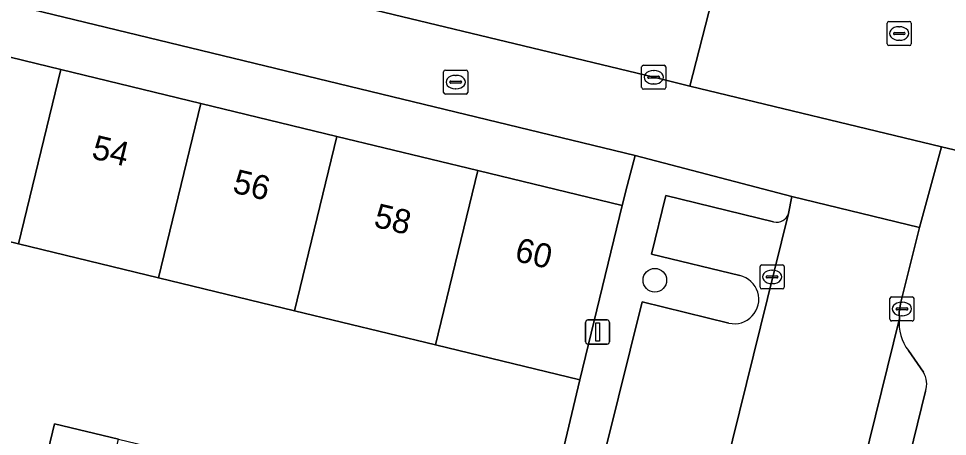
# Model space of a CAD drawing. Extents: x 162803 to 163818, y 381639 to 382475.
# Drawn here: x 163411.14 to 163449.6, y 382250.16 to 382267.47 of the extents above; entities that cross this region are included whole.
import ezdxf

# ---------------------------------------------------------------- set-up
doc = ezdxf.new("R2010")
doc.units = 0
for name, color, linetype in [('IMGEO_Boom', 7, 'Continuous'), ('IMGEO_Brandkraan', 7, 'Continuous'), ('IMGEO_Erf', 7, 'Continuous'), ('IMGEO_Kolk', 7, 'Continuous'), ('IMGEO_Lichtmast', 7, 'Continuous'), ('IMGEO_Pand', 7, 'Continuous'), ('IMGEO_Pand_nummerreeks', 7, 'Continuous'), ('IMGEO_Parkeervlak_open', 7, 'Continuous'), ('IMGEO_Rijbaan_lokaal_gesloten', 7, 'Continuous'), ('IMGEO_Rijbaan_lokaal_open', 7, 'Continuous'), ('IMGEO_Rioolput', 7, 'Continuous'), ('IMGEO_Voetpad_open', 7, 'Continuous')]:
    doc.layers.add(name, color=color, linetype=linetype)

msp = doc.modelspace()

# ---------------------------------------------------------------- linework, layer by layer
at = {"layer": 'IMGEO_Boom'}
msp.add_circle((163437.483, 382256.632), 0.489, dxfattribs=at)
at = {"layer": 'IMGEO_Brandkraan'}
for p, q in [((163428.738, 382264.412), (163428.738, 382265.264)), ((163428.813, 382265.338), (163429.665, 382265.338)), ((163429.739, 382265.264), (163429.739, 382264.412)), ((163428.997, 382264.832), (163428.997, 382264.844)), ((163429.04, 382264.881), (163429.438, 382264.881)), ((163429.226, 382265.118), (163429.251, 382265.118)), ((163429.481, 382264.844), (163429.481, 382264.832)), ((163429.435, 382264.795), (163429.037, 382264.795)), ((163429.249, 382264.558), (163429.224, 382264.558)), ((163429.665, 382264.338), (163428.813, 382264.338))]:
    msp.add_line(p, q, dxfattribs=at)
for points in [[(163428.738, 382264.412), (163428.738, 382265.264)], [(163428.813, 382265.338), (163429.665, 382265.338)], [(163429.739, 382265.264), (163429.739, 382264.412)], [(163429.665, 382264.338), (163428.813, 382264.338)]]:
    msp.add_lwpolyline(points, dxfattribs=at)
for centre, radius, start, end in [((163428.815, 382265.262), 0.0765, 91.552, 178.448), ((163428.815, 382265.262), 0.0765, 91.552, 178.448), ((163429.663, 382265.262), 0.0765, 1.552, 88.448), ((163429.663, 382265.262), 0.0765, 1.552, 88.448), ((163429.037, 382264.841), 0.0403, 85.8775, 175.7526), ((163429.034, 382264.831), 0.0366, 178.938, 274.7102), ((163429.438, 382264.838), 0.043, 264.8664, 352.4533), ((163429.442, 382264.843), 0.0386, 1.7309, 96.639), ((163428.815, 382264.414), 0.0765, 181.552, 268.448), ((163428.815, 382264.414), 0.0765, 181.552, 268.448), ((163429.663, 382264.414), 0.0765, 271.552, 358.448), ((163429.663, 382264.414), 0.0765, 271.552, 358.448)]:
    msp.add_arc(centre, radius, start, end, dxfattribs=at)
for centre, major_axis, ratio, start_param, end_param in [((163429.225, 382264.838), (-0.387, 0.002), 0.722429, 4.712389, 7.853982), ((163429.25, 382264.838), (-0.39, 0.002), 0.717154, 1.570796, 4.712389)]:
    msp.add_ellipse(centre, major_axis=major_axis, ratio=ratio, start_param=start_param, end_param=end_param, dxfattribs=at)
at = {"layer": 'IMGEO_Erf'}
msp.add_lwpolyline([(163401.6, 382270.302), (163401.1, 382268.221), (163407.148, 382266.755), (163412.891, 382265.363), (163418.679, 382263.959), (163424.32, 382262.592), (163430.155, 382261.177), (163436.129, 382259.729), (163436.339, 382260.535), (163436.669, 382261.801)], close=True, dxfattribs=at)
msp.add_lwpolyline([(163405.36, 382248.564), (163411.738, 382247.006), (163412.631, 382250.688), (163415.27, 382250.048), (163417.908, 382249.409), (163417.014, 382245.718), (163423.332, 382244.175), (163424.235, 382247.899), (163426.841, 382247.267), (163429.346, 382246.66), (163428.443, 382242.936), (163431.893, 382242.094), (163433.78, 382250), (163434.377, 382252.502), (163428.404, 382253.95), (163422.568, 382255.365), (163416.928, 382256.732), (163411.14, 382258.135), (163405.397, 382259.528)], dxfattribs=at)
at = {"layer": 'IMGEO_Kolk'}
for p, q in [((163436.937, 382264.615), (163436.937, 382265.467)), ((163437.012, 382265.541), (163437.864, 382265.541)), ((163437.425, 382265.321), (163437.45, 382265.321)), ((163437.938, 382265.467), (163437.938, 382264.615)), ((163437.196, 382265.035), (163437.196, 382265.047)), ((163437.634, 382264.998), (163437.236, 382264.998)), ((163437.239, 382265.084), (163437.637, 382265.084)), ((163437.68, 382265.047), (163437.68, 382265.035)), ((163437.864, 382264.541), (163437.012, 382264.541)), ((163437.448, 382264.761), (163437.423, 382264.761)), ((163441.839, 382256.344), (163441.839, 382257.196)), ((163441.914, 382257.27), (163442.766, 382257.27)), ((163442.84, 382257.196), (163442.84, 382256.344)), ((163442.098, 382256.764), (163442.098, 382256.776)), ((163442.141, 382256.813), (163442.539, 382256.813)), ((163442.327, 382257.05), (163442.352, 382257.05)), ((163442.582, 382256.776), (163442.582, 382256.764)), ((163442.536, 382256.727), (163442.138, 382256.727)), ((163442.35, 382256.49), (163442.325, 382256.49)), ((163442.766, 382256.27), (163441.914, 382256.27)), ((163447.212, 382255.017), (163447.212, 382255.869)), ((163447.287, 382255.943), (163448.139, 382255.943)), ((163447.7, 382255.723), (163447.725, 382255.723)), ((163448.213, 382255.869), (163448.213, 382255.017)), ((163447.471, 382255.437), (163447.471, 382255.449)), ((163447.909, 382255.4), (163447.511, 382255.4)), ((163447.514, 382255.486), (163447.912, 382255.486)), ((163447.955, 382255.449), (163447.955, 382255.437)), ((163448.139, 382254.943), (163447.287, 382254.943)), ((163447.723, 382255.163), (163447.698, 382255.163))]:
    msp.add_line(p, q, dxfattribs=at)
for points in [[(163436.937, 382264.615), (163436.937, 382265.467)], [(163437.012, 382265.541), (163437.864, 382265.541)], [(163437.938, 382265.467), (163437.938, 382264.615)], [(163437.864, 382264.541), (163437.012, 382264.541)], [(163441.839, 382256.344), (163441.839, 382257.196)], [(163441.914, 382257.27), (163442.766, 382257.27)], [(163442.84, 382257.196), (163442.84, 382256.344)], [(163442.766, 382256.27), (163441.914, 382256.27)], [(163447.212, 382255.017), (163447.212, 382255.869)], [(163447.287, 382255.943), (163448.139, 382255.943)], [(163448.213, 382255.869), (163448.213, 382255.017)], [(163448.139, 382254.943), (163447.287, 382254.943)]]:
    msp.add_lwpolyline(points, dxfattribs=at)
for centre, radius, start, end in [((163437.014, 382265.465), 0.0765, 91.552, 178.448), ((163437.014, 382265.465), 0.0765, 91.552, 178.448), ((163437.862, 382265.465), 0.0765, 1.552, 88.448), ((163437.862, 382265.465), 0.0765, 1.552, 88.448), ((163437.236, 382265.044), 0.0403, 85.8775, 175.7526), ((163437.233, 382265.034), 0.0366, 178.938, 274.7102), ((163437.637, 382265.041), 0.043, 264.8664, 352.4533), ((163437.641, 382265.046), 0.0386, 1.7309, 96.639), ((163437.014, 382264.617), 0.0765, 181.552, 268.448), ((163437.014, 382264.617), 0.0765, 181.552, 268.448), ((163437.862, 382264.617), 0.0765, 271.552, 358.448), ((163437.862, 382264.617), 0.0765, 271.552, 358.448), ((163441.916, 382257.194), 0.0765, 91.552, 178.448), ((163441.916, 382257.194), 0.0765, 91.552, 178.448), ((163442.764, 382257.194), 0.0765, 1.552, 88.448), ((163442.764, 382257.194), 0.0765, 1.552, 88.448), ((163442.138, 382256.773), 0.0403, 85.8775, 175.7526), ((163442.135, 382256.763), 0.0366, 178.938, 274.7102), ((163442.539, 382256.77), 0.043, 264.8664, 352.4533), ((163442.543, 382256.775), 0.0386, 1.7309, 96.639), ((163441.916, 382256.346), 0.0765, 181.552, 268.448), ((163441.916, 382256.346), 0.0765, 181.552, 268.448), ((163442.764, 382256.346), 0.0765, 271.552, 358.448), ((163442.764, 382256.346), 0.0765, 271.552, 358.448), ((163447.289, 382255.867), 0.0765, 91.552, 178.448), ((163447.289, 382255.867), 0.0765, 91.552, 178.448), ((163448.137, 382255.867), 0.0765, 1.552, 88.448), ((163448.137, 382255.867), 0.0765, 1.552, 88.448), ((163447.511, 382255.446), 0.0403, 85.8775, 175.7526), ((163447.508, 382255.436), 0.0366, 178.938, 274.7102), ((163447.912, 382255.443), 0.043, 264.8664, 352.4533), ((163447.916, 382255.448), 0.0386, 1.7309, 96.639), ((163447.289, 382255.019), 0.0765, 181.552, 268.448), ((163447.289, 382255.019), 0.0765, 181.552, 268.448), ((163448.137, 382255.019), 0.0765, 271.552, 358.448), ((163448.137, 382255.019), 0.0765, 271.552, 358.448)]:
    msp.add_arc(centre, radius, start, end, dxfattribs=at)
for centre, major_axis, ratio, start_param, end_param in [((163437.424, 382265.041), (-0.387, 0.002), 0.722429, 4.712389, 7.853982), ((163437.449, 382265.041), (-0.39, 0.002), 0.717154, 1.570796, 4.712389), ((163442.326, 382256.77), (-0.387, 0.002), 0.722429, 4.712389, 7.853982), ((163442.351, 382256.77), (-0.39, 0.002), 0.717154, 1.570796, 4.712389), ((163447.699, 382255.443), (-0.387, 0.002), 0.722429, 4.712389, 7.853982), ((163447.724, 382255.443), (-0.39, 0.002), 0.717154, 1.570796, 4.712389)]:
    msp.add_ellipse(centre, major_axis=major_axis, ratio=ratio, start_param=start_param, end_param=end_param, dxfattribs=at)
at = {"layer": 'IMGEO_Lichtmast'}
for p, q in [((163434.615, 382254.085), (163434.615, 382254.885)), ((163434.615, 382254.885), (163434.615, 382254.085)), ((163434.715, 382254.985), (163435.505, 382254.985)), ((163435.505, 382254.985), (163434.715, 382254.985)), ((163435.605, 382254.885), (163435.605, 382254.085)), ((163435.605, 382254.085), (163435.605, 382254.885)), ((163435.505, 382253.985), (163434.715, 382253.985)), ((163434.715, 382253.985), (163435.505, 382253.985))]:
    msp.add_line(p, q, dxfattribs=at)
msp.add_lwpolyline([(163435.035, 382254.86), (163435.185, 382254.86), (163435.185, 382254.11), (163435.035, 382254.11), (163435.035, 382254.86)], dxfattribs=at)
for centre, start, end in [((163434.715, 382254.885), 90, 180), ((163434.715, 382254.885), 90, 180), ((163435.505, 382254.885), 0, 90), ((163435.505, 382254.885), 360, 90), ((163434.715, 382254.085), 180, 270), ((163434.715, 382254.085), 180, 270), ((163435.505, 382254.085), 270, 0), ((163435.505, 382254.085), 270, 0)]:
    msp.add_arc(centre, 0.1, start, end, dxfattribs=at)
at = {"layer": 'IMGEO_Pand'}
for points in [[(163412.891, 382265.363), (163407.148, 382266.755), (163405.397, 382259.528), (163411.14, 382258.135)], [(163416.928, 382256.732), (163418.679, 382263.959), (163412.891, 382265.363), (163411.14, 382258.135)], [(163422.568, 382255.365), (163424.32, 382262.592), (163418.679, 382263.959), (163416.928, 382256.732)], [(163422.568, 382255.365), (163428.404, 382253.95), (163430.155, 382261.177), (163424.32, 382262.592)], [(163430.155, 382261.177), (163428.404, 382253.95), (163434.377, 382252.502), (163436.129, 382259.729)], [(163415.27, 382250.048), (163412.631, 382250.688), (163411.738, 382247.006), (163411.7, 382246.849), (163414.339, 382246.21)]]:
    msp.add_lwpolyline(points, close=True, dxfattribs=at)
at = {"layer": 'IMGEO_Parkeervlak_open'}
for points in [[(163442.401, 382259.05), (163437.944, 382260.142), (163437.344, 382257.708), (163440.998, 382256.822)], [(163438.206, 382239.958), (163440.694, 382250), (163443.023, 382259.4)], [(163440.548, 382254.857), (163436.957, 382255.741), (163435.482, 382249.783), (163434.514, 382245.986), (163438.136, 382245.106)], [(163447.61, 382255.045), (163446.371, 382250), (163438.022, 382215.895)], [(163448.601, 382252.824), (163447.98, 382253.719)], [(163440.368, 382217.841), (163448.199, 382250), (163448.694, 382252.032)]]:
    msp.add_lwpolyline(points, dxfattribs=at)
for centre, radius, start, end in [((163442.523, 382259.561), 0.526, 256.6166, 342.1164), ((163440.779, 382255.838), 1.008, 256.7233, 77.4792), ((163449.381, 382254.825), 1.785, 172.9094, 218.2725), ((163447.762, 382252.324), 0.977, 342.6041, 30.7904)]:
    msp.add_arc(centre, radius, start, end, dxfattribs=at)
at = {"layer": 'IMGEO_Rijbaan_lokaal_gesloten'}
msp.add_lwpolyline([(163404.245, 382273.034), (163421.253, 382268.955), (163437.438, 382265.042), (163438.927, 382264.675), (163440.885, 382272.316), (163440.152, 382272.489), (163437.967, 382273.016), (163423.027, 382276.622), (163405.534, 382280.849)], dxfattribs=at)
at = {"layer": 'IMGEO_Rijbaan_lokaal_open'}
for points in [[(163454.491, 382269.017), (163454.027, 382269.13), (163442.671, 382271.937), (163440.885, 382272.316), (163438.927, 382264.675), (163449.353, 382262.162), (163452.55, 382261.391)], [(163446.371, 382250), (163447.61, 382255.045), (163447.6, 382255.326), (163447.665, 382255.719), (163448.438, 382258.812), (163443.157, 382260.104), (163443.023, 382259.4), (163440.694, 382250), (163438.206, 382239.958), (163432.691, 382217.158), (163438.022, 382215.895)]]:
    msp.add_lwpolyline(points, close=True, dxfattribs=at)
at = {"layer": 'IMGEO_Rioolput'}
for p, q in [((163447.101, 382266.426), (163447.101, 382267.278)), ((163447.176, 382267.352), (163448.028, 382267.352)), ((163448.102, 382267.278), (163448.102, 382266.426)), ((163447.36, 382266.846), (163447.36, 382266.858)), ((163447.798, 382266.809), (163447.4, 382266.809)), ((163447.403, 382266.895), (163447.801, 382266.895)), ((163447.589, 382267.132), (163447.614, 382267.132)), ((163447.844, 382266.858), (163447.844, 382266.846)), ((163447.612, 382266.572), (163447.587, 382266.572)), ((163448.028, 382266.352), (163447.176, 382266.352))]:
    msp.add_line(p, q, dxfattribs=at)
for points in [[(163447.101, 382266.426), (163447.101, 382267.278)], [(163447.176, 382267.352), (163448.028, 382267.352)], [(163448.102, 382267.278), (163448.102, 382266.426)], [(163448.028, 382266.352), (163447.176, 382266.352)]]:
    msp.add_lwpolyline(points, dxfattribs=at)
for centre, radius, start, end in [((163447.178, 382267.276), 0.0765, 91.552, 178.448), ((163447.178, 382267.276), 0.0765, 91.552, 178.448), ((163448.026, 382267.276), 0.0765, 1.552, 88.448), ((163448.026, 382267.276), 0.0765, 1.552, 88.448), ((163447.4, 382266.855), 0.0403, 85.8775, 175.7526), ((163447.397, 382266.845), 0.0366, 178.938, 274.7102), ((163447.801, 382266.852), 0.043, 264.8664, 352.4533), ((163447.805, 382266.857), 0.0386, 1.7309, 96.639), ((163447.178, 382266.428), 0.0765, 181.552, 268.448), ((163447.178, 382266.428), 0.0765, 181.552, 268.448), ((163448.026, 382266.428), 0.0765, 271.552, 358.448), ((163448.026, 382266.428), 0.0765, 271.552, 358.448)]:
    msp.add_arc(centre, radius, start, end, dxfattribs=at)
for centre, major_axis, ratio, start_param, end_param in [((163447.588, 382266.852), (-0.387, 0.002), 0.722429, 4.712389, 7.853982), ((163447.613, 382266.852), (-0.39, 0.002), 0.717154, 1.570796, 4.712389)]:
    msp.add_ellipse(centre, major_axis=major_axis, ratio=ratio, start_param=start_param, end_param=end_param, dxfattribs=at)
at = {"layer": 'IMGEO_Voetpad_open'}
for points in [[(163401.6, 382270.302), (163436.669, 382261.801), (163443.157, 382260.104), (163448.438, 382258.812), (163449.353, 382262.162), (163438.927, 382264.675), (163437.438, 382265.042), (163421.253, 382268.955), (163404.245, 382273.034)], [(163450.503, 382250), (163451.706, 382254.962), (163452.59, 382258.294), (163453.317, 382261.201), (163452.55, 382261.391), (163449.353, 382262.162), (163448.438, 382258.812), (163447.665, 382255.719), (163447.6, 382255.326), (163447.61, 382255.045)], [(163443.023, 382259.4), (163443.157, 382260.104), (163436.669, 382261.801), (163436.339, 382260.535), (163436.129, 382259.729), (163434.377, 382252.502), (163433.78, 382250), (163431.893, 382242.094), (163431.531, 382240.579), (163432.586, 382240.323), (163435.32, 382239.654), (163422.741, 382186.575), (163419.997, 382175.75), (163417.082, 382176.464), (163416.149, 382174.043)], [(163440.998, 382256.822), (163437.344, 382257.708), (163437.944, 382260.142), (163442.401, 382259.05)], [(163438.136, 382245.106), (163434.514, 382245.986), (163435.482, 382249.783), (163436.957, 382255.741), (163440.548, 382254.857)], [(163447.98, 382253.719), (163448.601, 382252.824)], [(163448.694, 382252.032), (163448.199, 382250), (163440.368, 382217.841)]]:
    msp.add_lwpolyline(points, dxfattribs=at)
for centre, radius, start, end in [((163442.523, 382259.561), 0.526, 256.6166, 342.1164), ((163440.779, 382255.838), 1.008, 256.7233, 77.4792), ((163449.381, 382254.825), 1.785, 172.9094, 218.2725), ((163447.762, 382252.324), 0.977, 342.6041, 30.7904)]:
    msp.add_arc(centre, radius, start, end, dxfattribs=at)

# ---------------------------------------------------------------- texts
at = {"layer": 'IMGEO_Pand_nummerreeks'}
for s, p in [('54', (163414.119, 382261.689)), ('56', (163419.957, 382260.274)), ('58', (163425.799, 382258.858)), ('60', (163431.637, 382257.442))]:
    msp.add_text(s, height=1, rotation=346.3728, dxfattribs=at).set_placement(p)

doc.saveas('drawing.dxf')
